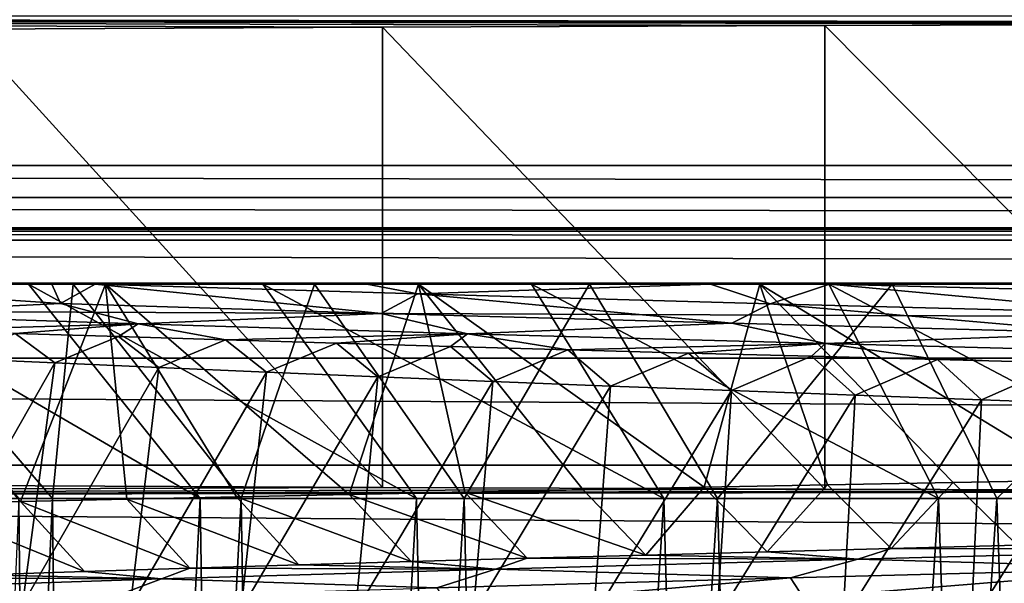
# Model space of a CAD drawing. Header units: metres. Extents: x -205 to 205, y -104 to 104.
# Tile 928 of 1056: x -8.29 to -4.61, y -32.08 to -29.97. Entities that reach past the tile are written whole.
import ezdxf

# ---------------------------------------------------------------- set-up
doc = ezdxf.new("R2010")
doc.units = ezdxf.units.M
doc.layers.add('solid_01_2-CONSUMER_EHM_BOX_SW0001', color=7, linetype='CONTINUOUS')

msp = doc.modelspace()

# ---------------------------------------------------------------- linework, layer by layer
at = {"layer": 'solid_01_2-CONSUMER_EHM_BOX_SW0001'}
for points in [[(-200.010849, -74.958488), (-200.010773, 75.041512), (-0.010778, 75.04142)], [(-0.010849, -74.95858), (-200.010849, -74.958488), (-0.010778, 75.04142)], [(-42.500065, -37.458561, 108.5), (42.499969, 37.541401, 108.5), (-42.500031, 37.541439, 108.5)], [(-42.500065, -37.458561, 108.5), (42.499935, -37.458599, 108.5), (42.499969, 37.541401, 108.5)], [(-40.59803, -20.260258, 63.099998), (40.597908, -30.516182, 63.099998), (-40.598034, -30.515982, 63.099998)], [(-40.59803, -20.260258, 63.099998), (-39.498363, -20.260258, 63.099998), (40.597908, -30.516182, 63.099998)], [(40.597908, -30.516182, 63.099998), (-39.498363, -20.260258, 63.099998), (39.498245, -20.260296, 63.099998)], [(1.792829, -29.98567, 9.104041), (20.299936, -29.95859, 6), (-20.300062, -29.95857, 6)], [(-6.932217, -29.999041, 10.63655), (-20.300062, -29.95857, 6), (-8.488662, -30.006845, 11.531049)], [(-5.282083, -29.992855, 9.927757), (-20.300062, -29.95857, 6), (-6.932217, -29.999041, 10.63655)], [(-3.561044, -29.988379, 9.414596), (-20.300062, -29.95857, 6), (-5.282083, -29.992855, 9.927757)], [(-1.792955, -29.985668, 9.104041), (-20.300062, -29.95857, 6), (-3.561044, -29.988379, 9.414596)], [(-0.000063, -29.984762, 9), (-20.300062, -29.95857, 6), (-1.792955, -29.985668, 9.104041)], [(1.792829, -29.98567, 9.104041), (-20.300062, -29.95857, 6), (-0.000063, -29.984762, 9)], [(-8.488662, -30.006845, 11.531049), (-8.488663, -31.710308, 11.531049), (-6.932218, -31.718115, 10.63655)], [(-6.932217, -29.999041, 10.63655), (-8.488662, -30.006845, 11.531049), (-6.932218, -31.718115, 10.63655)], [(-6.932217, -29.999041, 10.63655), (-6.932218, -31.718115, 10.63655), (-5.282084, -31.7243, 9.927757)], [(-5.282083, -29.992855, 9.927757), (-6.932217, -29.999041, 10.63655), (-5.282084, -31.7243, 9.927757)], [(-5.282083, -29.992855, 9.927757), (-5.282084, -31.7243, 9.927757), (-3.561045, -31.728781, 9.414596)], [(-3.561044, -29.988379, 9.414596), (-5.282083, -29.992855, 9.927757), (-3.561045, -31.728781, 9.414596)], [(40.589397, -30.635199, 63.099998), (-40.598034, -30.515982, 63.099998), (40.597908, -30.516182, 63.099998)], [(40.589397, -30.635199, 63.099998), (-40.589542, -30.635015, 63.099998), (-40.598034, -30.515982, 63.099998)], [(40.569386, -30.748585, 63.099998), (-40.569542, -30.748415, 63.099998), (-40.589542, -30.635015, 63.099998)], [(40.569386, -30.748585, 63.099998), (-40.589542, -30.635015, 63.099998), (40.589397, -30.635199, 63.099998)], [(36.696812, -30.761198, 63.099998), (-40.569542, -30.748415, 63.099998), (40.569386, -30.748585, 63.099998)], [(36.696812, -30.761198, 63.099998), (-36.696941, -30.761164, 63.099998), (-40.569542, -30.748415, 63.099998)], [(35.850567, -30.794146, 63.099998), (-36.696941, -30.761164, 63.099998), (36.696812, -30.761198, 63.099998)], [(35.850567, -30.794146, 63.099998), (-35.850697, -30.794111, 63.099998), (-36.696941, -30.761164, 63.099998)], [(35.013466, -30.954798, 63.099998), (-35.850697, -30.794111, 63.099998), (35.850567, -30.794146, 63.099998)], [(35.013466, -30.954798, 63.099998), (-35.013592, -30.954765, 63.099998), (-35.850697, -30.794111, 63.099998)], [(34.215355, -31.234919, 63.099998), (-34.215485, -31.234886, 63.099998), (-35.013592, -30.954765, 63.099998)], [(34.215355, -31.234919, 63.099998), (-35.013592, -30.954765, 63.099998), (35.013466, -30.954798, 63.099998)], [(-8.253039, -30.958561, 18.339239), (-8.165866, -30.958561, 15.649472), (-9.218309, -30.958559, 16.737398)], [(-8.987585, -30.958559, 19.468651), (-8.253039, -30.958561, 18.339239), (-9.218309, -30.958559, 16.737398)], [(-9.218309, -30.958559, 16.737398), (-8.165866, -30.958561, 15.649472), (-8.134307, -31.031298, 15.589041)], [(-9.218309, -30.958559, 16.737398), (-8.134307, -31.031298, 15.589041), (-8.947766, -31.071007, 16.338316)], [(-8.851218, -30.958559, 29.76755), (-9.025329, -30.958559, 32.708336), (-7.966598, -30.958561, 33.739395)], [(-8.282673, -31.770208, 34.086105), (-7.966598, -30.958561, 33.739395), (-9.025329, -30.958559, 32.708336)], [(-8.282673, -31.770208, 34.086105), (-9.025329, -30.958559, 32.708336), (-8.665956, -31.779322, 33.74828)], [(-7.612876, -31.75856, 18.817122), (-8.253039, -30.958561, 18.339239), (-8.987585, -30.958559, 19.468651)], [(-8.289529, -31.75856, 19.859442), (-7.612876, -31.75856, 18.817122), (-8.987585, -30.958559, 19.468651)], [(-8.087027, -30.958561, 30.877117), (-8.851218, -30.958559, 29.76755), (-7.966598, -30.958561, 33.739395)], [(-8.163754, -31.75856, 29.358412), (-8.851218, -30.958559, 29.76755), (-8.087027, -30.958561, 30.877117)], [(-8.163754, -31.75856, 29.358412), (-8.728018, -31.75856, 28.251377), (-8.851218, -30.958559, 29.76755)], [(-7.886359, -31.761179, 34.408043), (-7.966598, -30.958561, 33.739395), (-8.282673, -31.770208, 34.086105)], [(-8.253039, -30.958561, 18.339239), (-7.379053, -30.958561, 17.313866), (-8.165866, -30.958561, 15.649472)], [(-6.805928, -31.758562, 17.872013), (-7.379053, -30.958561, 17.313866), (-8.253039, -30.958561, 18.339239)], [(-7.612876, -31.75856, 18.817122), (-6.805928, -31.758562, 17.872013), (-8.253039, -30.958561, 18.339239)], [(-7.379053, -30.958561, 17.313866), (-8.003928, -30.958561, 15.503757), (-8.165866, -30.958561, 15.649472)], [(-8.134307, -31.031298, 15.589041), (-8.165866, -30.958561, 15.649472), (-8.003928, -30.958561, 15.503757)], [(-7.459741, -31.758562, 30.382452), (-8.163754, -31.75856, 29.358412), (-8.087027, -30.958561, 30.877117)], [(-8.134307, -31.031298, 15.589041), (-8.003928, -30.958561, 15.503757), (-6.938029, -31.068035, 14.628915)], [(-7.186198, -30.958561, 31.878988), (-8.087027, -30.958561, 30.877117), (-7.966598, -30.958561, 33.739395)], [(-7.459741, -31.758562, 30.382452), (-8.087027, -30.958561, 30.877117), (-7.186198, -30.958561, 31.878988)], [(-7.379053, -30.958561, 17.313866), (-6.991551, -30.958561, 14.697987), (-8.003928, -30.958561, 15.503757)], [(-6.800777, -30.995209, 14.562167), (-8.003928, -30.958561, 15.503757), (-6.991551, -30.958561, 14.697987)], [(-6.800777, -30.995209, 14.562167), (-6.938029, -31.068035, 14.628915), (-8.003928, -30.958561, 15.503757)], [(-7.186198, -30.958561, 31.878988), (-7.966598, -30.958561, 33.739395), (-6.798187, -30.958561, 34.629887)], [(-7.05744, -31.743513, 35.002289), (-6.798187, -30.958561, 34.629887), (-7.966598, -30.958561, 33.739395)], [(-7.477752, -31.752283, 34.71357), (-7.966598, -30.958561, 33.739395), (-7.886359, -31.761179, 34.408043)], [(-7.05744, -31.743513, 35.002289), (-7.966598, -30.958561, 33.739395), (-7.477752, -31.752283, 34.71357)], [(-6.628052, -31.758562, 31.305864), (-7.459741, -31.758562, 30.382452), (-7.186198, -30.958561, 31.878988)], [(-7.379053, -30.958561, 17.313866), (-6.377181, -30.958563, 16.413036), (-6.991551, -30.958561, 14.697987)], [(-5.882516, -31.758562, 17.040323), (-6.377181, -30.958563, 16.413036), (-7.379053, -30.958561, 17.313866)], [(-6.805928, -31.758562, 17.872013), (-5.882516, -31.758562, 17.040323), (-7.379053, -30.958561, 17.313866)], [(-6.160825, -30.958563, 32.752975), (-7.186198, -30.958561, 31.878988), (-6.798187, -30.958561, 34.629887)], [(-6.628052, -31.758562, 31.305864), (-7.186198, -30.958561, 31.878988), (-6.160825, -30.958563, 32.752975)], [(-6.62606, -31.734806, 35.273746), (-6.798187, -30.958561, 34.629887), (-7.05744, -31.743513, 35.002289)], [(-6.377181, -30.958563, 16.413036), (-5.708933, -30.958563, 13.89712), (-6.991551, -30.958561, 14.697987)], [(-6.800777, -30.995209, 14.562167), (-6.991551, -30.958561, 14.697987), (-5.708933, -30.958563, 13.89712)], [(-6.800777, -30.995209, 14.562167), (-5.708933, -30.958563, 13.89712), (-5.486748, -31.031895, 13.780732)], [(-6.160825, -30.958563, 32.752975), (-6.798187, -30.958561, 34.629887), (-5.52443, -30.958563, 35.377415)], [(-5.732765, -31.717331, 35.763142), (-5.52443, -30.958563, 35.377415), (-6.798187, -30.958561, 34.629887)], [(-6.184275, -31.726099, 35.5275), (-6.798187, -30.958561, 34.629887), (-6.62606, -31.734806, 35.273746)], [(-5.732765, -31.717331, 35.763142), (-6.798187, -30.958561, 34.629887), (-6.184275, -31.726099, 35.5275)], [(-5.682942, -31.758562, 32.112812), (-6.628052, -31.758562, 31.305864), (-6.160825, -30.958563, 32.752975)], [(-6.377181, -30.958563, 16.413036), (-5.267612, -30.958563, 15.648846), (-5.708933, -30.958563, 13.89712)], [(-4.858477, -31.758564, 16.336311), (-5.267612, -30.958563, 15.648846), (-6.377181, -30.958563, 16.413036)], [(-5.882516, -31.758562, 17.040323), (-4.858477, -31.758564, 16.336311), (-6.377181, -30.958563, 16.413036)], [(-5.031413, -30.958563, 33.487522), (-6.160825, -30.958563, 32.752975), (-5.52443, -30.958563, 35.377415)], [(-5.682942, -31.758562, 32.112812), (-6.160825, -30.958563, 32.752975), (-5.031413, -30.958563, 33.487522)], [(-5.272229, -31.708441, 35.980278), (-5.52443, -30.958563, 35.377415), (-5.732765, -31.717331, 35.763142)], [(-5.267612, -30.958563, 15.648846), (-5.264696, -30.958563, 13.666965), (-5.708933, -30.958563, 13.89712)], [(-5.486748, -31.031895, 13.780732), (-5.708933, -30.958563, 13.89712), (-5.264696, -30.958563, 13.666965)], [(-4.640623, -31.758564, 32.789463), (-5.682942, -31.758562, 32.112812), (-5.031413, -30.958563, 33.487522)], [(-5.031413, -30.958563, 33.487522), (-5.52443, -30.958563, 35.377415), (-4.175957, -30.958565, 35.96241)], [(-4.327344, -31.690239, 36.357555), (-4.175957, -30.958565, 35.96241), (-5.52443, -30.958563, 35.377415)], [(-4.803492, -31.699394, 36.178509), (-5.52443, -30.958563, 35.377415), (-5.272229, -31.708441, 35.980278)], [(-4.327344, -31.690239, 36.357555), (-5.52443, -30.958563, 35.377415), (-4.803492, -31.699394, 36.178509)], [(-5.486748, -31.031895, 13.780732), (-5.264696, -30.958563, 13.666965), (-4.084513, -31.068579, 13.17172)], [(-5.267612, -30.958563, 15.648846), (-4.066917, -30.958565, 15.038084), (-5.264696, -30.958563, 13.666965)], [(-3.751442, -31.758564, 15.772047), (-4.066917, -30.958565, 15.038084), (-5.267612, -30.958563, 15.648846)], [(-4.858477, -31.758564, 16.336311), (-3.751442, -31.758564, 15.772047), (-5.267612, -30.958563, 15.648846)], [(-4.066917, -30.958565, 15.038084), (-4.336524, -30.958565, 13.25577), (-5.264696, -30.958563, 13.666965)], [(-3.855027, -30.99509, 13.088491), (-5.264696, -30.958563, 13.666965), (-4.336524, -30.958565, 13.25577)], [(-3.855027, -30.99509, 13.088491), (-4.084513, -31.068579, 13.17172), (-5.264696, -30.958563, 13.666965)], [(-3.814967, -30.958565, 34.066277), (-5.031413, -30.958563, 33.487522), (-4.175957, -30.958565, 35.96241)], [(-4.640623, -31.758564, 32.789463), (-5.031413, -30.958563, 33.487522), (-3.814967, -30.958565, 34.066277)], [(-3.519035, -31.758564, 33.324219), (-4.640623, -31.758564, 32.789463), (-3.814967, -30.958565, 34.066277)], [(-6.800777, -30.995209, 14.562167), (-5.62937, -31.104773, 13.828561), (-6.938029, -31.068035, 14.628915)], [(-6.800777, -30.995209, 14.562167), (-5.486748, -31.031895, 13.780732), (-5.62937, -31.104773, 13.828561)], [(-8.134307, -31.031298, 15.589041), (-7.844698, -31.107595, 15.27282), (-8.947766, -31.071007, 16.338316)], [(-8.134307, -31.031298, 15.589041), (-6.938029, -31.068035, 14.628915), (-7.844698, -31.107595, 15.27282)], [(-5.486748, -31.031895, 13.780732), (-4.229962, -31.14151, 13.200299), (-5.62937, -31.104773, 13.828561)], [(-5.486748, -31.031895, 13.780732), (-4.084513, -31.068579, 13.17172), (-4.229962, -31.14151, 13.200299)], [(-8.947766, -31.071007, 16.338316), (-7.844698, -31.107595, 15.27282), (-8.673311, -31.130281, 15.956313)], [(-6.938029, -31.068035, 14.628915), (-6.615717, -31.144186, 14.355536), (-7.844698, -31.107595, 15.27282)], [(-6.938029, -31.068035, 14.628915), (-5.62937, -31.104773, 13.828561), (-6.615717, -31.144186, 14.355536)], [(-7.844698, -31.107595, 15.27282), (-8.302982, -31.142542, 15.595823), (-8.673311, -31.130281, 15.956313)], [(-7.844698, -31.107595, 15.27282), (-7.917677, -31.154802, 15.251411), (-8.302982, -31.142542, 15.595823)], [(-7.844698, -31.107595, 15.27282), (-7.518024, -31.167063, 14.923765), (-7.917677, -31.154802, 15.251411)], [(-7.844698, -31.107595, 15.27282), (-6.615717, -31.144186, 14.355536), (-7.518024, -31.167063, 14.923765)], [(-5.62937, -31.104773, 13.828561), (-5.280604, -31.180777, 13.600846), (-6.615717, -31.144186, 14.355536)], [(-5.62937, -31.104773, 13.828561), (-4.229962, -31.14151, 13.200299), (-5.280604, -31.180777, 13.600846)], [(-8.302982, -31.142542, 15.595823), (-8.155107, -31.253073, 15.198683), (-8.528517, -31.235893, 15.553522)], [(-8.302982, -31.142542, 15.595823), (-7.917677, -31.154802, 15.251411), (-8.155107, -31.253073, 15.198683)], [(-6.615717, -31.144186, 14.355536), (-7.104771, -31.179319, 14.613434), (-7.518024, -31.167063, 14.923765)], [(-6.615717, -31.144186, 14.355536), (-6.678717, -31.191574, 14.320904), (-7.104771, -31.179319, 14.613434)], [(-6.615717, -31.144186, 14.355536), (-6.240663, -31.203825, 14.046659), (-6.678717, -31.191574, 14.320904)], [(-6.615717, -31.144186, 14.355536), (-5.280604, -31.180777, 13.600846), (-6.240663, -31.203825, 14.046659)], [(-4.229962, -31.14151, 13.200299), (-3.860988, -31.217365, 13.02073), (-5.280604, -31.180777, 13.600846)], [(-7.917677, -31.154802, 15.251411), (-7.767036, -31.270264, 14.859512), (-8.155107, -31.253073, 15.198683)], [(-7.917677, -31.154802, 15.251411), (-7.518024, -31.167063, 14.923765), (-7.767036, -31.270264, 14.859512)], [(-7.518024, -31.167063, 14.923765), (-7.364962, -31.287466, 14.536613), (-7.767036, -31.270264, 14.859512)], [(-7.518024, -31.167063, 14.923765), (-7.104771, -31.179319, 14.613434), (-7.364962, -31.287466, 14.536613)], [(-7.104771, -31.179319, 14.613434), (-6.949568, -31.304674, 14.230556), (-7.364962, -31.287466, 14.536613)], [(-7.104771, -31.179319, 14.613434), (-6.678717, -31.191574, 14.320904), (-6.949568, -31.304674, 14.230556)], [(-5.280604, -31.180777, 13.600846), (-5.791409, -31.216076, 13.791185), (-6.240663, -31.203825, 14.046659)], [(-5.280604, -31.180777, 13.600846), (-5.331755, -31.228325, 13.554963), (-5.791409, -31.216076, 13.791185)], [(-5.280604, -31.180777, 13.600846), (-4.862498, -31.240576, 13.338476), (-5.331755, -31.228325, 13.554963)], [(-5.280604, -31.180777, 13.600846), (-3.860988, -31.217365, 13.02073), (-4.862498, -31.240576, 13.338476)], [(-6.678717, -31.191574, 14.320904), (-6.521561, -31.321882, 13.941895), (-6.949568, -31.304674, 14.230556)], [(-6.678717, -31.191574, 14.320904), (-6.240663, -31.203825, 14.046659), (-6.521561, -31.321882, 13.941895)], [(-6.240663, -31.203825, 14.046659), (-6.081672, -31.339087, 13.671144), (-6.521561, -31.321882, 13.941895)], [(-6.240663, -31.203825, 14.046659), (-5.791409, -31.216076, 13.791185), (-6.081672, -31.339087, 13.671144)], [(-5.791409, -31.216076, 13.791185), (-5.630652, -31.356279, 13.41879), (-6.081672, -31.339087, 13.671144)], [(-5.791409, -31.216076, 13.791185), (-5.331755, -31.228325, 13.554963), (-5.630652, -31.356279, 13.41879)], [(-3.860988, -31.217365, 13.02073), (-4.38444, -31.252827, 13.142201), (-4.862498, -31.240576, 13.338476)], [(33.461636, -31.634541, 63.099998), (-33.461765, -31.634508, 63.099998), (-34.215485, -31.234886, 63.099998)], [(33.461636, -31.634541, 63.099998), (-34.215485, -31.234886, 63.099998), (34.215355, -31.234919, 63.099998)], [(-8.66316, -32.146465, 14.960763), (-8.528517, -31.235893, 15.553522), (-8.155107, -31.253073, 15.198683)], [(-8.66316, -32.146465, 14.960763), (-8.155107, -31.253073, 15.198683), (-8.275374, -32.155533, 14.615646)], [(-8.275374, -32.155533, 14.615646), (-8.155107, -31.253073, 15.198683), (-7.767036, -31.270264, 14.859512)], [(-5.331755, -31.228325, 13.554963), (-5.169285, -31.373468, 13.185291), (-5.630652, -31.356279, 13.41879)], [(-5.331755, -31.228325, 13.554963), (-4.862498, -31.240576, 13.338476), (-5.169285, -31.373468, 13.185291)], [(-4.862498, -31.240576, 13.338476), (-4.698363, -31.390656, 12.971063), (-5.169285, -31.373468, 13.185291)], [(-4.862498, -31.240576, 13.338476), (-4.38444, -31.252827, 13.142201), (-4.698363, -31.390656, 12.971063)], [(-4.38444, -31.252827, 13.142201), (-4.218679, -31.407835, 12.776488), (-4.698363, -31.390656, 12.971063)], [(-8.275374, -32.155533, 14.615646), (-7.767036, -31.270264, 14.859512), (-7.873967, -32.164455, 14.286496)], [(-7.873967, -32.164455, 14.286496), (-7.767036, -31.270264, 14.859512), (-7.364962, -31.287466, 14.536613)], [(-7.873967, -32.164455, 14.286496), (-7.364962, -31.287466, 14.536613), (-7.459625, -32.17326, 13.97384)], [(-7.459625, -32.17326, 13.97384), (-7.364962, -31.287466, 14.536613), (-6.949568, -31.304674, 14.230556)], [(-7.459625, -32.17326, 13.97384), (-6.949568, -31.304674, 14.230556), (-7.032967, -32.181999, 13.678099)], [(-7.032967, -32.181999, 13.678099), (-6.949568, -31.304674, 14.230556), (-6.521561, -31.321882, 13.941895)], [(-7.032967, -32.181999, 13.678099), (-6.521561, -31.321882, 13.941895), (-6.594611, -32.190723, 13.399673)], [(-6.594611, -32.190723, 13.399673), (-6.521561, -31.321882, 13.941895), (-6.081672, -31.339087, 13.671144)], [(-6.594611, -32.190723, 13.399673), (-6.081672, -31.339087, 13.671144), (-6.145183, -32.199493, 13.138946)], [(-6.145183, -32.199493, 13.138946), (-6.081672, -31.339087, 13.671144), (-5.630652, -31.356279, 13.41879)], [(-6.145183, -32.199493, 13.138946), (-5.630652, -31.356279, 13.41879), (-5.685309, -32.208359, 12.896285)], [(-5.685309, -32.208359, 12.896285), (-5.630652, -31.356279, 13.41879), (-5.169285, -31.373468, 13.185291)], [(-5.685309, -32.208359, 12.896285), (-5.169285, -31.373468, 13.185291), (-5.215599, -32.217319, 12.672062)], [(-5.215599, -32.217319, 12.672062), (-5.169285, -31.373468, 13.185291), (-4.698363, -31.390656, 12.971063)], [(-5.215599, -32.217319, 12.672062), (-4.698363, -31.390656, 12.971063), (-4.736868, -32.226341, 12.466743)], [(-4.736868, -32.226341, 12.466743), (-4.698363, -31.390656, 12.971063), (-4.218679, -31.407835, 12.776488)], [(-4.736868, -32.226341, 12.466743), (-4.218679, -31.407835, 12.776488), (-4.250046, -32.235401, 12.280775)], [(32.781548, -32.136791, 63.099998), (-33.461765, -31.634508, 63.099998), (33.461636, -31.634541, 63.099998)], [(32.781548, -32.136791, 63.099998), (-32.781677, -32.136761, 63.099998), (-33.461765, -31.634508, 63.099998)], [(-4.327344, -31.690239, 36.357555), (-4.803492, -31.699394, 36.178509), (-4.564594, -31.933691, 35.786369)], [(-6.932218, -31.718115, 10.63655), (-8.488663, -31.710308, 11.531049), (-18.500063, -31.758572, 6)], [(-5.282084, -31.7243, 9.927757), (-6.932218, -31.718115, 10.63655), (-18.500063, -31.758572, 6)], [(-3.561045, -31.728781, 9.414596), (-5.282084, -31.7243, 9.927757), (-18.500063, -31.758572, 6)], [(-1.792956, -31.731491, 9.104041), (-3.561045, -31.728781, 9.414596), (-18.500063, -31.758572, 6)], [(-1.792956, -31.731491, 9.104041), (-18.500063, -31.758572, 6), (18.499937, -31.758589, 6)], [(-6.62606, -31.734806, 35.273746), (-7.05744, -31.743513, 35.002289), (-6.393427, -31.982363, 34.860729)], [(-6.184275, -31.726099, 35.5275), (-6.62606, -31.734806, 35.273746), (-5.950611, -31.970175, 35.121361)], [(-6.62606, -31.734806, 35.273746), (-6.393427, -31.982363, 34.860729), (-5.950611, -31.970175, 35.121361)], [(-5.732765, -31.717331, 35.763142), (-6.184275, -31.726099, 35.5275), (-5.950611, -31.970175, 35.121361)], [(-5.732765, -31.717331, 35.763142), (-5.950611, -31.970175, 35.121361), (-5.497624, -31.958, 35.36274)], [(-5.272229, -31.708441, 35.980278), (-5.732765, -31.717331, 35.763142), (-5.497624, -31.958, 35.36274)], [(-5.272229, -31.708441, 35.980278), (-5.497624, -31.958, 35.36274), (-5.035383, -31.945841, 35.584461)], [(-4.803492, -31.699394, 36.178509), (-5.272229, -31.708441, 35.980278), (-5.035383, -31.945841, 35.584461)], [(-4.803492, -31.699394, 36.178509), (-5.035383, -31.945841, 35.584461), (-4.564594, -31.933691, 35.786369)], [(-18.500069, -39.958572, 6), (18.499931, -39.958588, 6), (-18.500063, -31.758572, 6)], [(18.499931, -39.958588, 6), (18.499937, -31.758589, 6), (-18.500063, -31.758572, 6)], [(-8.761702, -42.958561, 20.8305), (-8.182631, -42.958561, 19.673649), (-8.289529, -31.75856, 19.859442)], [(-8.661459, -42.958561, 28.400223), (-8.728018, -31.75856, 28.251377), (-8.163754, -31.75856, 29.358412)], [(-8.282673, -31.770208, 34.086105), (-8.665956, -31.779322, 33.74828), (-8.044717, -32.031151, 33.63797)], [(-8.051959, -42.958561, 29.541336), (-8.661459, -42.958561, 28.400223), (-8.163754, -31.75856, 29.358412)], [(-8.182631, -42.958561, 19.673649), (-7.612876, -31.75856, 18.817122), (-8.289529, -31.75856, 19.859442)], [(-7.886359, -31.761179, 34.408043), (-8.282673, -31.770208, 34.086105), (-7.651672, -32.018959, 33.969395)], [(-8.282673, -31.770208, 34.086105), (-8.044717, -32.031151, 33.63797), (-7.651672, -32.018959, 33.969395)], [(-8.182631, -42.958561, 19.673649), (-7.446347, -42.958561, 18.602156), (-7.612876, -31.75856, 18.817122)], [(-8.051959, -42.958561, 29.541336), (-8.163754, -31.75856, 29.358412), (-7.459741, -31.758562, 30.382452)], [(-7.287572, -42.958561, 30.592943), (-8.051959, -42.958561, 29.541336), (-7.459741, -31.758562, 30.382452)], [(-7.477752, -31.752283, 34.71357), (-7.886359, -31.761179, 34.408043), (-7.244857, -32.00676, 34.284107)], [(-7.886359, -31.761179, 34.408043), (-7.651672, -32.018959, 33.969395), (-7.244857, -32.00676, 34.284107)], [(-7.446347, -42.958561, 18.602156), (-6.805928, -31.758562, 17.872013), (-7.612876, -31.75856, 18.817122)], [(-7.05744, -31.743513, 35.002289), (-7.477752, -31.752283, 34.71357), (-6.825145, -31.994558, 34.581436)], [(-7.477752, -31.752283, 34.71357), (-7.244857, -32.00676, 34.284107), (-6.825145, -31.994558, 34.581436)], [(-7.287572, -42.958561, 30.592943), (-7.459741, -31.758562, 30.382452), (-6.628052, -31.758562, 31.305864)], [(-7.446347, -42.958561, 18.602156), (-6.577148, -42.958561, 17.645201), (-6.805928, -31.758562, 17.872013)], [(-6.393352, -42.958561, 31.526533), (-7.287572, -42.958561, 30.592943), (-6.628052, -31.758562, 31.305864)], [(-7.05744, -31.743513, 35.002289), (-6.825145, -31.994558, 34.581436), (-6.393427, -31.982363, 34.860729)], [(-6.577148, -42.958561, 17.645201), (-5.882516, -31.758562, 17.040323), (-6.805928, -31.758562, 17.872013)], [(-6.393352, -42.958561, 31.526533), (-6.628052, -31.758562, 31.305864), (-5.682942, -31.758562, 32.112812)], [(-6.577148, -42.958561, 17.645201), (-5.578752, -42.958565, 16.811529), (-5.882516, -31.758562, 17.040323)], [(-5.373242, -42.958565, 32.333473), (-6.393352, -42.958561, 31.526533), (-5.682942, -31.758562, 32.112812)], [(-5.578752, -42.958565, 16.811529), (-4.858477, -31.758564, 16.336311), (-5.882516, -31.758562, 17.040323)], [(-5.373242, -42.958565, 32.333473), (-5.682942, -31.758562, 32.112812), (-4.640623, -31.758564, 32.789463)], [(-5.578752, -42.958565, 16.811529), (-4.484248, -42.958565, 16.125309), (-4.858477, -31.758564, 16.336311)], [(-4.260973, -42.958565, 32.990467), (-5.373242, -42.958565, 32.333473), (-4.640623, -31.758564, 32.789463)], [(-4.484248, -42.958565, 16.125309), (-3.751442, -31.758564, 15.772047), (-4.858477, -31.758564, 16.336311)], [(-4.260973, -42.958565, 32.990467), (-4.640623, -31.758564, 32.789463), (-3.519035, -31.758564, 33.324219)], [(-8.665956, -31.779322, 33.74828), (-8.423219, -32.043339, 33.290462), (-8.044717, -32.031151, 33.63797)], [(-5.035383, -31.945841, 35.584461), (-5.497624, -31.958, 35.36274), (-5.159355, -31.985516, 35.471024)], [(-5.035383, -31.945841, 35.584461), (-5.159355, -31.985516, 35.471024), (-3.724025, -31.948742, 36.0373)], [(-3.724025, -31.948742, 36.0373), (-5.159355, -31.985516, 35.471024), (-4.003592, -32.019073, 35.890247)], [(-4.564594, -31.933691, 35.786369), (-5.035383, -31.945841, 35.584461), (-3.724025, -31.948742, 36.0373)], [(-6.393427, -31.982363, 34.860729), (-6.825145, -31.994558, 34.581436), (-6.510944, -32.022289, 34.726841)], [(-6.393427, -31.982363, 34.860729), (-6.510944, -32.022289, 34.726841), (-5.159355, -31.985516, 35.471024)], [(-5.159355, -31.985516, 35.471024), (-6.510944, -32.022289, 34.726841), (-5.41027, -32.055641, 35.293602)], [(-5.950611, -31.970175, 35.121361), (-6.393427, -31.982363, 34.860729), (-5.159355, -31.985516, 35.471024)], [(-5.497624, -31.958, 35.36274), (-5.950611, -31.970175, 35.121361), (-5.159355, -31.985516, 35.471024)], [(-5.159355, -31.985516, 35.471024), (-5.41027, -32.055641, 35.293602), (-4.003592, -32.019073, 35.890247)], [(-7.651672, -32.018959, 33.969395), (-8.044717, -32.031151, 33.63797), (-7.757144, -32.059063, 33.816971)], [(-7.651672, -32.018959, 33.969395), (-7.757144, -32.059063, 33.816971), (-6.510944, -32.022289, 34.726841)], [(-6.510944, -32.022289, 34.726841), (-7.757144, -32.059063, 33.816971), (-6.730058, -32.092205, 34.523705)], [(-7.244857, -32.00676, 34.284107), (-7.651672, -32.018959, 33.969395), (-6.510944, -32.022289, 34.726841)], [(-6.825145, -31.994558, 34.581436), (-7.244857, -32.00676, 34.284107), (-6.510944, -32.022289, 34.726841)], [(-6.510944, -32.022289, 34.726841), (-6.730058, -32.092205, 34.523705), (-5.41027, -32.055641, 35.293602)], [(-4.003592, -32.019073, 35.890247), (-5.41027, -32.055641, 35.293602), (-5.362259, -32.12952, 35.285637)], [(-4.003592, -32.019073, 35.890247), (-5.362259, -32.12952, 35.285637), (-3.95591, -32.09293, 35.876659)], [(-8.786576, -32.055523, 32.927326), (-8.877813, -32.095837, 32.756435), (-7.757144, -32.059063, 33.816971)], [(-7.757144, -32.059063, 33.816971), (-8.877813, -32.095837, 32.756435), (-7.942252, -32.128773, 33.593433)], [(-8.423219, -32.043339, 33.290462), (-8.786576, -32.055523, 32.927326), (-7.757144, -32.059063, 33.816971)], [(-8.044717, -32.031151, 33.63797), (-8.423219, -32.043339, 33.290462), (-7.757144, -32.059063, 33.816971)], [(-7.757144, -32.059063, 33.816971), (-7.942252, -32.128773, 33.593433), (-6.730058, -32.092205, 34.523705)], [(-5.41027, -32.055641, 35.293602), (-6.730058, -32.092205, 34.523705), (-6.682368, -32.166115, 34.521255)], [(-5.41027, -32.055641, 35.293602), (-6.682368, -32.166115, 34.521255), (-5.362259, -32.12952, 35.285637)]]:
    msp.add_3dface(points, dxfattribs=at)

doc.saveas('drawing.dxf')
